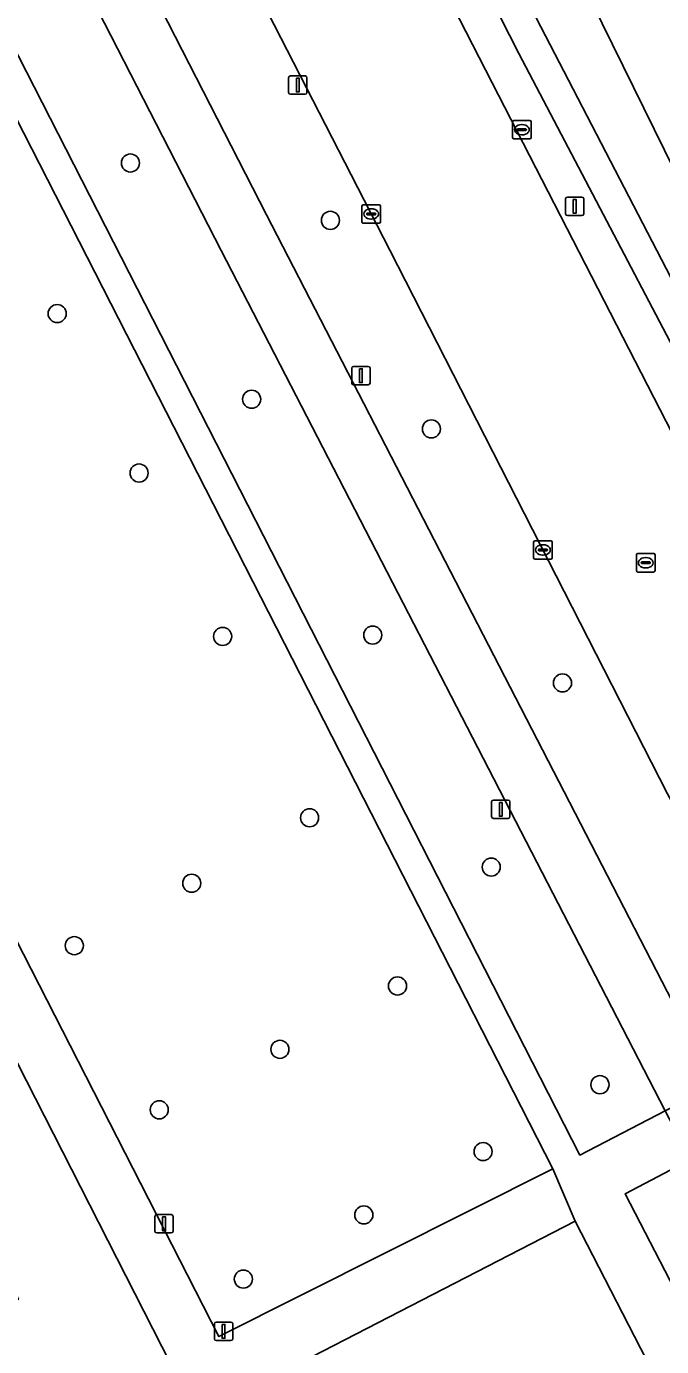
# Model space of a CAD drawing. Extents: x 159352 to 160617, y 385888 to 387323.
# Drawn here: x 159778.4 to 159812.8, y 386440.7 to 386512.1 of the extents above; entities that cross this region are included whole.
import ezdxf

# ---------------------------------------------------------------- set-up
doc = ezdxf.new("R2010")
doc.units = 0
for name, color, linetype in [('IMGEO_Afsluitpaal', 7, 'Continuous'), ('IMGEO_Berm_groen', 7, 'Continuous'), ('IMGEO_Boom', 7, 'Continuous'), ('IMGEO_Erf', 7, 'Continuous'), ('IMGEO_Fietspad_gesloten', 7, 'Continuous'), ('IMGEO_Groenvoorziening', 7, 'Continuous'), ('IMGEO_Kolk', 7, 'Continuous'), ('IMGEO_Lichtmast', 7, 'Continuous'), ('IMGEO_Oever', 7, 'Continuous'), ('IMGEO_Rijbaan_lokaal_gesloten', 7, 'Continuous'), ('IMGEO_Rioolput', 7, 'Continuous'), ('IMGEO_Verkeersbordpaal', 7, 'Continuous'), ('IMGEO_Verkeerseiland_groen', 7, 'Continuous'), ('IMGEO_Voetpad_open', 7, 'Continuous'), ('IMGEO_Waterloop', 7, 'Continuous')]:
    doc.layers.add(name, color=color, linetype=linetype)

msp = doc.modelspace()

# ---------------------------------------------------------------- linework, layer by layer
at = {"layer": 'IMGEO_Afsluitpaal'}
for p, q in [((159788.576, 386441.078), (159788.576, 386441.878)), ((159788.576, 386441.878), (159788.576, 386441.078)), ((159788.676, 386441.978), (159789.466, 386441.978)), ((159789.466, 386441.978), (159788.676, 386441.978)), ((159789.566, 386441.878), (159789.566, 386441.078)), ((159789.566, 386441.078), (159789.566, 386441.878)), ((159789.466, 386440.978), (159788.676, 386440.978)), ((159788.676, 386440.978), (159789.466, 386440.978))]:
    msp.add_line(p, q, dxfattribs=at)
msp.add_lwpolyline([(159788.996, 386441.853), (159789.146, 386441.853), (159789.146, 386441.103), (159788.996, 386441.103), (159788.996, 386441.853)], dxfattribs=at)
for centre, start, end in [((159788.676, 386441.878), 90, 180), ((159788.676, 386441.878), 90, 180), ((159789.466, 386441.878), 0, 90), ((159789.466, 386441.878), 360, 90), ((159788.676, 386441.078), 180, 270), ((159788.676, 386441.078), 180, 270), ((159789.466, 386441.078), 270, 0), ((159789.466, 386441.078), 270, 0)]:
    msp.add_arc(centre, 0.1, start, end, dxfattribs=at)
at = {"layer": 'IMGEO_Berm_groen'}
for points in [[(159779.192, 386557.46), (159778.839, 386557.281), (159794.04, 386527.707), (159803.611, 386509.06), (159818.737, 386479.588), (159828.146, 386461.016), (159828.246, 386461.067), (159832.352, 386463.134), (159841.226, 386467.6), (159796.629, 386554.856)], [(159828.529, 386464.624), (159815.971, 386489.731), (159816.072, 386491.213), (159815.016, 386493.069), (159813.407, 386494.686), (159805.042, 386510.645), (159784.079, 386551.883)], [(159767.766, 386548.049), (159791.399, 386501.905), (159815.706, 386454.772), (159820.176, 386457.104), (159815.835, 386465.634), (159813.085, 386470.573), (159800.637, 386494.977), (159798.065, 386500), (159788.695, 386518.297)], [(159765.386, 386539.435), (159764.277, 386537.334), (159808.35, 386451.022), (159812.971, 386453.414), (159788.945, 386499.974)], [(159788.945, 386499.974), (159768.932, 386538.992)]]:
    msp.add_lwpolyline(points, dxfattribs=at)
at = {"layer": 'IMGEO_Boom'}
for centre in [(159784.035, 386504.716), (159794.853, 386501.611), (159780.072, 386496.565), (159790.592, 386491.928), (159800.317, 386490.326), (159784.505, 386487.936), (159789.023, 386479.089), (159797.143, 386479.164), (159807.41, 386476.575), (159793.729, 386469.275), (159803.557, 386466.605), (159787.35, 386465.732), (159780.999, 386462.353), (159798.484, 386460.171), (159792.12, 386456.742), (159809.438, 386454.828), (159785.593, 386453.468), (159803.115, 386451.208), (159796.662, 386447.78), (159790.144, 386444.303)]:
    msp.add_circle(centre, 0.489, dxfattribs=at)
at = {"layer": 'IMGEO_Erf'}
msp.add_lwpolyline([(159758.813, 386424.745), (159786.711, 386438.751), (159770.579, 386470.367), (159765.356, 386467.81), (159777.976, 386443.213), (159755.254, 386431.554)], close=True, dxfattribs=at)
at = {"layer": 'IMGEO_Fietspad_gesloten'}
for points in [[(159791.399, 386501.905), (159767.766, 386548.049)], [(159768.932, 386538.992), (159788.945, 386499.974), (159812.971, 386453.414), (159815.706, 386454.772), (159791.399, 386501.905)]]:
    msp.add_lwpolyline(points, dxfattribs=at)
at = {"layer": 'IMGEO_Groenvoorziening'}
for points in [[(159758.173, 386530.955), (159751.341, 386527.146), (159746.188, 386524.627), (159758.772, 386500), (159788.823, 386441.192), (159806.88, 386450.267), (159763.305, 386535.626)], [(159812.587, 386438.71), (159808.097, 386447.447), (159790.308, 386438.271), (159794.412, 386430.247)]]:
    msp.add_lwpolyline(points, dxfattribs=at)
at = {"layer": 'IMGEO_Kolk'}
for p, q in [((159804.711, 386506.093), (159804.711, 386506.945)), ((159804.786, 386507.019), (159805.638, 386507.019)), ((159804.97, 386506.513), (159804.97, 386506.525)), ((159805.408, 386506.476), (159805.01, 386506.476)), ((159805.013, 386506.562), (159805.411, 386506.562)), ((159805.199, 386506.799), (159805.224, 386506.799)), ((159805.454, 386506.525), (159805.454, 386506.513)), ((159805.712, 386506.945), (159805.712, 386506.093)), ((159805.638, 386506.019), (159804.786, 386506.019)), ((159805.222, 386506.239), (159805.197, 386506.239)), ((159796.56, 386501.532), (159796.56, 386502.384)), ((159796.635, 386502.458), (159797.487, 386502.458)), ((159797.048, 386502.238), (159797.073, 386502.238)), ((159797.561, 386502.384), (159797.561, 386501.532)), ((159797.487, 386501.458), (159796.635, 386501.458)), ((159796.819, 386501.952), (159796.819, 386501.964)), ((159797.257, 386501.915), (159796.859, 386501.915)), ((159796.862, 386502.001), (159797.26, 386502.001)), ((159797.071, 386501.678), (159797.046, 386501.678)), ((159797.303, 386501.964), (159797.303, 386501.952)), ((159805.925, 386484.273), (159806.777, 386484.273)), ((159805.85, 386483.347), (159805.85, 386484.199)), ((159806.109, 386483.767), (159806.109, 386483.779)), ((159806.547, 386483.73), (159806.149, 386483.73)), ((159806.152, 386483.816), (159806.55, 386483.816)), ((159806.338, 386484.053), (159806.363, 386484.053)), ((159806.593, 386483.779), (159806.593, 386483.767)), ((159806.851, 386484.199), (159806.851, 386483.347)), ((159806.777, 386483.273), (159805.925, 386483.273)), ((159806.361, 386483.493), (159806.336, 386483.493))]:
    msp.add_line(p, q, dxfattribs=at)
for points in [[(159804.711, 386506.093), (159804.711, 386506.945)], [(159804.786, 386507.019), (159805.638, 386507.019)], [(159805.712, 386506.945), (159805.712, 386506.093)], [(159805.638, 386506.019), (159804.786, 386506.019)], [(159796.56, 386501.532), (159796.56, 386502.384)], [(159796.635, 386502.458), (159797.487, 386502.458)], [(159797.561, 386502.384), (159797.561, 386501.532)], [(159797.487, 386501.458), (159796.635, 386501.458)], [(159805.925, 386484.273), (159806.777, 386484.273)], [(159805.85, 386483.347), (159805.85, 386484.199)], [(159806.851, 386484.199), (159806.851, 386483.347)], [(159806.777, 386483.273), (159805.925, 386483.273)]]:
    msp.add_lwpolyline(points, dxfattribs=at)
for centre, radius, start, end in [((159804.788, 386506.943), 0.0765, 91.55205, 178.44795), ((159804.788, 386506.943), 0.0765, 91.55205, 178.44795), ((159805.01, 386506.522), 0.0403, 85.87752, 175.75265), ((159805.007, 386506.512), 0.0366, 178.93798, 274.71019), ((159805.411, 386506.519), 0.043, 264.86636, 352.45326), ((159805.415, 386506.524), 0.0386, 1.73085, 96.63898), ((159805.636, 386506.943), 0.0765, 1.55205, 88.44795), ((159805.636, 386506.943), 0.0765, 1.55205, 88.44795), ((159804.788, 386506.095), 0.0765, 181.55205, 268.44795), ((159804.788, 386506.095), 0.0765, 181.55205, 268.44795), ((159805.636, 386506.095), 0.0765, 271.55205, 358.44795), ((159805.636, 386506.095), 0.0765, 271.55205, 358.44795), ((159796.637, 386502.382), 0.0765, 91.55205, 178.44795), ((159796.637, 386502.382), 0.0765, 91.55205, 178.44795), ((159797.485, 386502.382), 0.0765, 1.55205, 88.44795), ((159797.485, 386502.382), 0.0765, 1.55205, 88.44795), ((159796.637, 386501.534), 0.0765, 181.55205, 268.44795), ((159796.637, 386501.534), 0.0765, 181.55205, 268.44795), ((159796.859, 386501.961), 0.0403, 85.87752, 175.75265), ((159796.856, 386501.951), 0.0366, 178.93798, 274.71019), ((159797.26, 386501.958), 0.043, 264.86636, 352.45326), ((159797.264, 386501.963), 0.0386, 1.73085, 96.63898), ((159797.485, 386501.534), 0.0765, 271.55205, 358.44795), ((159797.485, 386501.534), 0.0765, 271.55205, 358.44795), ((159805.927, 386484.197), 0.0765, 91.55205, 178.44795), ((159805.927, 386484.197), 0.0765, 91.55205, 178.44795), ((159806.775, 386484.197), 0.0765, 1.55205, 88.44795), ((159806.775, 386484.197), 0.0765, 1.55205, 88.44795), ((159806.149, 386483.776), 0.0403, 85.87752, 175.75265), ((159806.146, 386483.766), 0.0366, 178.93798, 274.71019), ((159806.55, 386483.773), 0.043, 264.86636, 352.45326), ((159806.554, 386483.778), 0.0386, 1.73085, 96.63898), ((159805.927, 386483.349), 0.0765, 181.55205, 268.44795), ((159805.927, 386483.349), 0.0765, 181.55205, 268.44795), ((159806.775, 386483.349), 0.0765, 271.55205, 358.44795), ((159806.775, 386483.349), 0.0765, 271.55205, 358.44795)]:
    msp.add_arc(centre, radius, start, end, dxfattribs=at)
for centre, major_axis, ratio, start_param, end_param in [((159805.198, 386506.519), (-0.387, 0.002), 0.722429, 4.712389, 7.853982), ((159805.223, 386506.519), (-0.39, 0.002), 0.717154, 1.570796, 4.712389), ((159797.047, 386501.958), (-0.387, 0.002), 0.722429, 4.712389, 7.853982), ((159797.072, 386501.958), (-0.39, 0.002), 0.717154, 1.570796, 4.712389), ((159806.337, 386483.773), (-0.387, 0.002), 0.722429, 4.712389, 7.853982), ((159806.362, 386483.773), (-0.39, 0.002), 0.717154, 1.570796, 4.712389)]:
    msp.add_ellipse(centre, major_axis=major_axis, ratio=ratio, start_param=start_param, end_param=end_param, dxfattribs=at)
at = {"layer": 'IMGEO_Lichtmast'}
for p, q in [((159792.592, 386508.534), (159792.592, 386509.334)), ((159792.592, 386509.334), (159792.592, 386508.534)), ((159792.692, 386509.434), (159793.482, 386509.434)), ((159793.482, 386509.434), (159792.692, 386509.434)), ((159793.582, 386509.334), (159793.582, 386508.534)), ((159793.582, 386508.534), (159793.582, 386509.334)), ((159793.482, 386508.434), (159792.692, 386508.434)), ((159792.692, 386508.434), (159793.482, 386508.434)), ((159796.006, 386492.807), (159796.006, 386493.607)), ((159796.006, 386493.607), (159796.006, 386492.807)), ((159796.106, 386493.707), (159796.896, 386493.707)), ((159796.896, 386493.707), (159796.106, 386493.707)), ((159796.996, 386493.607), (159796.996, 386492.807)), ((159796.996, 386492.807), (159796.996, 386493.607)), ((159796.896, 386492.707), (159796.106, 386492.707)), ((159796.106, 386492.707), (159796.896, 386492.707)), ((159803.575, 386469.336), (159803.575, 386470.136)), ((159803.575, 386470.136), (159803.575, 386469.336)), ((159803.675, 386470.236), (159804.465, 386470.236)), ((159804.465, 386470.236), (159803.675, 386470.236)), ((159804.565, 386470.136), (159804.565, 386469.336)), ((159804.565, 386469.336), (159804.565, 386470.136)), ((159804.465, 386469.236), (159803.675, 386469.236)), ((159803.675, 386469.236), (159804.465, 386469.236)), ((159785.355, 386446.901), (159785.355, 386447.701)), ((159785.355, 386447.701), (159785.355, 386446.901)), ((159785.455, 386447.801), (159786.245, 386447.801)), ((159786.245, 386447.801), (159785.455, 386447.801)), ((159786.345, 386447.701), (159786.345, 386446.901)), ((159786.345, 386446.901), (159786.345, 386447.701)), ((159786.245, 386446.801), (159785.455, 386446.801)), ((159785.455, 386446.801), (159786.245, 386446.801))]:
    msp.add_line(p, q, dxfattribs=at)
for points in [[(159793.012, 386509.309), (159793.162, 386509.309), (159793.162, 386508.559), (159793.012, 386508.559), (159793.012, 386509.309)], [(159796.426, 386493.582), (159796.576, 386493.582), (159796.576, 386492.832), (159796.426, 386492.832), (159796.426, 386493.582)], [(159803.995, 386470.111), (159804.145, 386470.111), (159804.145, 386469.361), (159803.995, 386469.361), (159803.995, 386470.111)], [(159785.775, 386447.676), (159785.925, 386447.676), (159785.925, 386446.926), (159785.775, 386446.926), (159785.775, 386447.676)]]:
    msp.add_lwpolyline(points, dxfattribs=at)
for centre, start, end in [((159792.692, 386509.334), 90, 180), ((159792.692, 386509.334), 90, 180), ((159793.482, 386509.334), 0, 90), ((159793.482, 386509.334), 360, 90), ((159792.692, 386508.534), 180, 270), ((159792.692, 386508.534), 180, 270), ((159793.482, 386508.534), 270, 0), ((159793.482, 386508.534), 270, 0), ((159796.106, 386493.607), 90, 180), ((159796.106, 386493.607), 90, 180), ((159796.896, 386493.607), 0, 90), ((159796.896, 386493.607), 360, 90), ((159796.106, 386492.807), 180, 270), ((159796.106, 386492.807), 180, 270), ((159796.896, 386492.807), 270, 0), ((159796.896, 386492.807), 270, 0), ((159803.675, 386470.136), 90, 180), ((159803.675, 386470.136), 90, 180), ((159804.465, 386470.136), 0, 90), ((159804.465, 386470.136), 360, 90), ((159803.675, 386469.336), 180, 270), ((159803.675, 386469.336), 180, 270), ((159804.465, 386469.336), 270, 0), ((159804.465, 386469.336), 270, 0), ((159785.455, 386447.701), 90, 180), ((159785.455, 386447.701), 90, 180), ((159786.245, 386447.701), 0, 90), ((159786.245, 386447.701), 360, 90), ((159785.455, 386446.901), 180, 270), ((159785.455, 386446.901), 180, 270), ((159786.245, 386446.901), 270, 0), ((159786.245, 386446.901), 270, 0)]:
    msp.add_arc(centre, 0.1, start, end, dxfattribs=at)
at = {"layer": 'IMGEO_Oever'}
msp.add_lwpolyline([(159785.638, 386551.837), (159787.34, 386552.773), (159808.446, 386514.561), (159830.914, 386468.859), (159829.084, 386468.007)], close=True, dxfattribs=at)
msp.add_lwpolyline([(159784.079, 386551.883), (159805.042, 386510.645), (159813.407, 386494.686), (159815.016, 386493.069), (159816.072, 386491.213), (159815.971, 386489.731), (159828.529, 386464.624)], dxfattribs=at)
at = {"layer": 'IMGEO_Rijbaan_lokaal_gesloten'}
for points in [[(159726.632, 386639.935), (159735.19, 386623.096), (159736.391, 386620.747), (159748.365, 386597.323), (159764.513, 386565.852), (159767.368, 386560.207), (159768.484, 386557.998), (159769.496, 386555.998), (159770.939, 386553.145), (159775.227, 386544.663), (159788.695, 386518.297), (159798.065, 386500), (159800.637, 386494.977), (159813.085, 386470.573), (159815.835, 386465.634), (159820.176, 386457.104), (159822.851, 386458.49), (159822.66, 386458.865), (159822.317, 386459.512)], [(159824.135, 386460.402), (159824.463, 386459.766), (159824.675, 386459.355), (159828.146, 386461.016), (159818.737, 386479.588), (159803.611, 386509.06), (159794.04, 386527.707), (159778.839, 386557.281), (159777.448, 386560.027), (159776.891, 386561.126), (159776.439, 386562.02), (159775.346, 386564.177), (159767.715, 386579.24), (159760.048, 386594.429)]]:
    msp.add_lwpolyline(points, dxfattribs=at)
at = {"layer": 'IMGEO_Rioolput'}
for p, q in [((159811.491, 386483.578), (159812.343, 386483.578)), ((159811.416, 386482.652), (159811.416, 386483.504)), ((159811.675, 386483.072), (159811.675, 386483.084)), ((159812.113, 386483.035), (159811.715, 386483.035)), ((159811.718, 386483.121), (159812.116, 386483.121)), ((159811.904, 386483.358), (159811.929, 386483.358)), ((159812.159, 386483.084), (159812.159, 386483.072)), ((159812.417, 386483.504), (159812.417, 386482.652)), ((159812.343, 386482.578), (159811.491, 386482.578)), ((159811.927, 386482.798), (159811.902, 386482.798))]:
    msp.add_line(p, q, dxfattribs=at)
for points in [[(159811.491, 386483.578), (159812.343, 386483.578)], [(159811.416, 386482.652), (159811.416, 386483.504)], [(159812.417, 386483.504), (159812.417, 386482.652)], [(159812.343, 386482.578), (159811.491, 386482.578)]]:
    msp.add_lwpolyline(points, dxfattribs=at)
for centre, radius, start, end in [((159811.493, 386483.502), 0.0765, 91.55205, 178.44795), ((159811.493, 386483.502), 0.0765, 91.55205, 178.44795), ((159812.341, 386483.502), 0.0765, 1.55205, 88.44795), ((159812.341, 386483.502), 0.0765, 1.55205, 88.44795), ((159811.715, 386483.081), 0.0403, 85.87752, 175.75265), ((159811.712, 386483.071), 0.0366, 178.93798, 274.71019), ((159812.116, 386483.078), 0.043, 264.86636, 352.45326), ((159812.12, 386483.083), 0.0386, 1.73085, 96.63898), ((159811.493, 386482.654), 0.0765, 181.55205, 268.44795), ((159811.493, 386482.654), 0.0765, 181.55205, 268.44795), ((159812.341, 386482.654), 0.0765, 271.55205, 358.44795), ((159812.341, 386482.654), 0.0765, 271.55205, 358.44795)]:
    msp.add_arc(centre, radius, start, end, dxfattribs=at)
for centre, major_axis, ratio, start_param, end_param in [((159811.903, 386483.078), (-0.387, 0.002), 0.722429, 4.712389, 7.853982), ((159811.928, 386483.078), (-0.39, 0.002), 0.717154, 1.570796, 4.712389)]:
    msp.add_ellipse(centre, major_axis=major_axis, ratio=ratio, start_param=start_param, end_param=end_param, dxfattribs=at)
at = {"layer": 'IMGEO_Verkeersbordpaal'}
for p, q in [((159807.673, 386502.871), (159808.463, 386502.871)), ((159808.463, 386502.871), (159807.673, 386502.871)), ((159807.573, 386501.971), (159807.573, 386502.771)), ((159807.573, 386502.771), (159807.573, 386501.971)), ((159808.563, 386502.771), (159808.563, 386501.971)), ((159808.563, 386501.971), (159808.563, 386502.771)), ((159808.463, 386501.871), (159807.673, 386501.871)), ((159807.673, 386501.871), (159808.463, 386501.871))]:
    msp.add_line(p, q, dxfattribs=at)
msp.add_lwpolyline([(159807.993, 386502.746), (159808.143, 386502.746), (159808.143, 386501.996), (159807.993, 386501.996), (159807.993, 386502.746)], dxfattribs=at)
for centre, start, end in [((159807.673, 386502.771), 90, 180), ((159807.673, 386502.771), 90, 180), ((159808.463, 386502.771), 0, 90), ((159808.463, 386502.771), 360, 90), ((159807.673, 386501.971), 180, 270), ((159807.673, 386501.971), 180, 270), ((159808.463, 386501.971), 270, 0), ((159808.463, 386501.971), 270, 0)]:
    msp.add_arc(centre, 0.1, start, end, dxfattribs=at)
at = {"layer": 'IMGEO_Verkeerseiland_groen'}
msp.add_lwpolyline([(159814.335, 386450.771), (159810.797, 386448.916), (159816.992, 386436.967), (159816.258, 386440.546), (159814.816, 386449.191)], dxfattribs=at)
at = {"layer": 'IMGEO_Voetpad_open'}
msp.add_lwpolyline([(159810.797, 386448.916), (159814.335, 386450.771), (159812.971, 386453.414), (159808.35, 386451.022), (159764.277, 386537.334), (159763.305, 386535.626), (159806.88, 386450.267), (159808.097, 386447.447), (159812.587, 386438.71), (159812.603, 386438.708), (159815.523, 386432.893), (159817.89, 386433.94), (159817.422, 386434.909), (159816.992, 386436.967)], close=True, dxfattribs=at)
for points in [[(159758.772, 386500), (159746.188, 386524.627), (159741.53, 386522.35), (159739.906, 386521.405), (159727.124, 386512.381), (159728.827, 386509.923), (159730.408, 386511.042), (159739.814, 386517.637), (159743.087, 386511.24), (159748.84, 386513.971), (159754.838, 386501.94), (159749.257, 386499.196), (159752.201, 386493.449), (159753.152, 386491.592), (159765.356, 386467.81), (159770.579, 386470.367), (159786.711, 386438.751), (159788.799, 386434.664), (159792.915, 386426.644), (159792.974, 386426.53), (159798.144, 386428.907)], [(159794.412, 386430.247), (159790.308, 386438.271), (159808.097, 386447.447), (159806.88, 386450.267), (159788.823, 386441.192), (159758.772, 386500)]]:
    msp.add_lwpolyline(points, dxfattribs=at)
at = {"layer": 'IMGEO_Waterloop'}
msp.add_lwpolyline([(159785.638, 386551.837), (159829.084, 386468.007), (159830.914, 386468.859), (159808.446, 386514.561), (159787.34, 386552.773)], close=True, dxfattribs=at)

doc.saveas('drawing.dxf')
